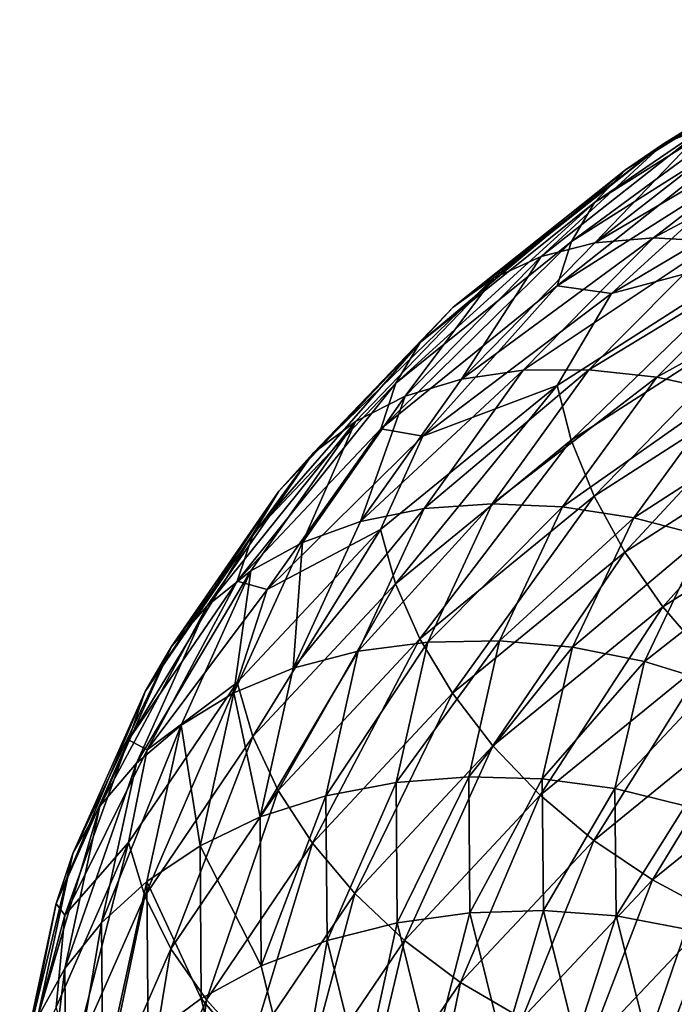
# Model space of a CAD drawing. Header units: metres. Extents: x -44 to 117, y -432 to 89.
# Tile 443 of 656: x -18.95 to -15.28, y -312.83 to -307.31. Entities that reach past the tile are written whole.
import ezdxf

# ---------------------------------------------------------------- set-up
doc = ezdxf.new("R2010")
doc.units = ezdxf.units.M
doc.layers.add('solid_125568', color=7, linetype='CONTINUOUS')

msp = doc.modelspace()

# ---------------------------------------------------------------- linework, layer by layer
at = {"layer": 'solid_125568'}
for points in [[(-14.220366, -307.312378, 901.607849), (-14.418731, -307.443512, 901.31781), (-15.555352, -308.15271, 902.745728)], [(-15.341393, -308.006714, 903.019348), (-14.220366, -307.312378, 901.607849), (-15.555352, -308.15271, 902.745728)], [(-15.090791, -307.903107, 903.291138), (-14.220366, -307.312378, 901.607849), (-15.341393, -308.006714, 903.019348)], [(-14.418731, -307.443512, 901.31781), (-14.579336, -307.614929, 901.035583), (-15.728614, -308.336792, 902.476501)], [(-15.555352, -308.15271, 902.745728), (-14.418731, -307.443512, 901.31781), (-15.728614, -308.336792, 902.476501)], [(-14.579336, -307.614929, 901.035583), (-14.698483, -307.822754, 900.767761), (-15.857175, -308.554779, 902.217957)], [(-15.728614, -308.336792, 902.476501), (-14.579336, -307.614929, 901.035583), (-15.857175, -308.554779, 902.217957)], [(-14.698483, -307.822754, 900.767761), (-14.772484, -308.063019, 900.520813), (-15.937038, -308.80246, 901.976257)], [(-15.857175, -308.554779, 902.217957), (-14.698483, -307.822754, 900.767761), (-15.937038, -308.80246, 901.976257)], [(-14.49718, -307.839264, 903.805847), (-14.807746, -307.846222, 903.555176), (-15.726765, -308.562439, 905.013184)], [(-15.39697, -308.534729, 905.237061), (-14.49718, -307.839264, 903.805847), (-15.726765, -308.562439, 905.013184)], [(-15.726765, -308.562439, 905.013184), (-14.807746, -307.846222, 903.555176), (-15.090791, -307.903107, 903.291138)], [(-14.166568, -307.880615, 904.038452), (-14.49718, -307.839264, 903.805847), (-15.39697, -308.534729, 905.237061)], [(-15.045838, -308.554474, 905.440979), (-14.166568, -307.880615, 904.038452), (-15.39697, -308.534729, 905.237061)], [(-16.027292, -308.638794, 904.773254), (-15.090791, -307.903107, 903.291138), (-15.341393, -308.006714, 903.019348)], [(-15.726765, -308.562439, 905.013184), (-15.090791, -307.903107, 903.291138), (-16.027292, -308.638794, 904.773254)], [(-15.341393, -308.006714, 903.019348), (-15.555352, -308.15271, 902.745728), (-16.520567, -308.922058, 904.266541)], [(-16.293369, -308.760254, 904.522461), (-15.341393, -308.006714, 903.019348), (-16.520567, -308.922058, 904.266541)], [(-16.027292, -308.638794, 904.773254), (-15.341393, -308.006714, 903.019348), (-16.293369, -308.760254, 904.522461)], [(-15.937038, -308.80246, 901.976257), (-14.772484, -308.063019, 900.520813), (-15.633588, -308.845032, 901.312744)], [(-14.772484, -308.063019, 900.520813), (-14.403125, -308.115326, 899.873474), (-15.633588, -308.845032, 901.312744)], [(-15.555352, -308.15271, 902.745728), (-15.728614, -308.336792, 902.476501), (-16.704578, -309.119659, 904.01123)], [(-16.520567, -308.922058, 904.266541), (-15.555352, -308.15271, 902.745728), (-16.704578, -309.119659, 904.01123)], [(-14.773482, -308.615631, 900.119141), (-15.633588, -308.845032, 901.312744), (-14.403125, -308.115326, 899.873474)], [(-15.728614, -308.336792, 902.476501), (-15.857175, -308.554779, 902.217957), (-16.841135, -309.34848, 903.762512)], [(-16.704578, -309.119659, 904.01123), (-15.728614, -308.336792, 902.476501), (-16.841135, -309.34848, 903.762512)], [(-15.39697, -308.534729, 905.237061), (-15.726765, -308.562439, 905.013184), (-16.473694, -309.324646, 906.544922)], [(-16.128277, -309.275146, 906.74054), (-15.39697, -308.534729, 905.237061), (-16.473694, -309.324646, 906.544922)], [(-15.045838, -308.554474, 905.440979), (-15.39697, -308.534729, 905.237061), (-16.128277, -309.275146, 906.74054)], [(-15.857175, -308.554779, 902.217957), (-15.937038, -308.80246, 901.976257), (-16.925982, -309.604004, 903.526428)], [(-16.841135, -309.34848, 903.762512), (-15.857175, -308.554779, 902.217957), (-16.925982, -309.604004, 903.526428)], [(-16.473694, -309.324646, 906.544922), (-15.726765, -308.562439, 905.013184), (-16.027292, -308.638794, 904.773254)], [(-15.760468, -309.272217, 906.914063), (-15.045838, -308.554474, 905.440979), (-16.128277, -309.275146, 906.74054)], [(-14.681868, -308.619232, 905.620911), (-15.045838, -308.554474, 905.440979), (-15.760468, -309.272217, 906.914063)], [(-16.788418, -309.421448, 906.330444), (-16.027292, -308.638794, 904.773254), (-16.293369, -308.760254, 904.522461)], [(-16.473694, -309.324646, 906.544922), (-16.027292, -308.638794, 904.773254), (-16.788418, -309.421448, 906.330444)], [(-15.938082, -309.360077, 901.572205), (-15.633588, -308.845032, 901.312744), (-14.773482, -308.615631, 900.119141)], [(-15.938082, -309.360077, 901.572205), (-14.773482, -308.615631, 900.119141), (-15.858981, -309.666809, 901.411804)], [(-14.773482, -308.615631, 900.119141), (-14.70017, -308.924561, 899.966553), (-15.858981, -309.666809, 901.411804)], [(-15.379199, -309.313934, 907.062317), (-14.681868, -308.619232, 905.620911), (-15.760468, -309.272217, 906.914063)], [(-14.313575, -308.726532, 905.773071), (-14.681868, -308.619232, 905.620911), (-15.379199, -309.313934, 907.062317)], [(-16.293369, -308.760254, 904.522461), (-16.520567, -308.922058, 904.266541), (-17.305012, -309.740021, 905.864502)], [(-17.06706, -309.561584, 906.101868), (-16.293369, -308.760254, 904.522461), (-17.305012, -309.740021, 905.864502)], [(-16.788418, -309.421448, 906.330444), (-16.293369, -308.760254, 904.522461), (-17.06706, -309.561584, 906.101868)], [(-14.993419, -309.398315, 907.18219), (-14.313575, -308.726532, 905.773071), (-15.379199, -309.313934, 907.062317)], [(-16.925982, -309.604004, 903.526428), (-15.937038, -308.80246, 901.976257), (-16.690741, -309.644653, 902.858582)], [(-15.937038, -308.80246, 901.976257), (-15.633588, -308.845032, 901.312744), (-16.690741, -309.644653, 902.858582)], [(-15.938082, -309.360077, 901.572205), (-16.690741, -309.644653, 902.858582), (-15.633588, -308.845032, 901.312744)], [(-16.520567, -308.922058, 904.266541), (-16.704578, -309.119659, 904.01123), (-17.497757, -309.951782, 905.623901)], [(-17.305012, -309.740021, 905.864502), (-16.520567, -308.922058, 904.266541), (-17.497757, -309.951782, 905.623901)], [(-15.858981, -309.666809, 901.411804), (-14.70017, -308.924561, 899.966553), (-15.730999, -309.980408, 901.284729)], [(-14.70017, -308.924561, 899.966553), (-14.581517, -309.243408, 899.851074), (-15.730999, -309.980408, 901.284729)], [(-16.704578, -309.119659, 904.01123), (-16.841135, -309.34848, 903.762512), (-17.640818, -310.192017, 905.385681)], [(-17.497757, -309.951782, 905.623901), (-16.704578, -309.119659, 904.01123), (-17.640818, -310.192017, 905.385681)], [(-15.730999, -309.980408, 901.284729), (-14.581517, -309.243408, 899.851074), (-15.558276, -310.293671, 901.193115)], [(-14.581517, -309.243408, 899.851074), (-14.421379, -309.564819, 899.774719), (-15.558276, -310.293671, 901.193115)], [(-16.128277, -309.275146, 906.74054), (-16.473694, -309.324646, 906.544922), (-17.03965, -310.121857, 908.135437)], [(-16.682405, -310.049774, 908.301636), (-16.128277, -309.275146, 906.74054), (-17.03965, -310.121857, 908.135437)], [(-15.760468, -309.272217, 906.914063), (-16.128277, -309.275146, 906.74054), (-16.682405, -310.049774, 908.301636)], [(-16.301958, -310.023376, 908.443481), (-15.760468, -309.272217, 906.914063), (-16.682405, -310.049774, 908.301636)], [(-15.379199, -309.313934, 907.062317), (-15.760468, -309.272217, 906.914063), (-16.301958, -310.023376, 908.443481)], [(-15.907579, -310.041199, 908.558655), (-15.379199, -309.313934, 907.062317), (-16.301958, -310.023376, 908.443481)], [(-14.993419, -309.398315, 907.18219), (-15.379199, -309.313934, 907.062317), (-15.907579, -310.041199, 908.558655)], [(-16.841135, -309.34848, 903.762512), (-16.925982, -309.604004, 903.526428), (-17.729717, -310.455811, 905.155457)], [(-17.640818, -310.192017, 905.385681), (-16.841135, -309.34848, 903.762512), (-17.729717, -310.455811, 905.155457)], [(-17.03965, -310.121857, 908.135437), (-16.473694, -309.324646, 906.544922), (-16.788418, -309.421448, 906.330444)], [(-16.927059, -310.166992, 903.119812), (-16.690741, -309.644653, 902.858582), (-15.938082, -309.360077, 901.572205)], [(-16.927059, -310.166992, 903.119812), (-15.938082, -309.360077, 901.572205), (-16.843042, -310.471405, 902.95105)], [(-15.938082, -309.360077, 901.572205), (-15.858981, -309.666809, 901.411804), (-16.843042, -310.471405, 902.95105)], [(-17.365114, -310.239868, 907.94751), (-16.788418, -309.421448, 906.330444), (-17.06706, -309.561584, 906.101868)], [(-17.03965, -310.121857, 908.135437), (-16.788418, -309.421448, 906.330444), (-17.365114, -310.239868, 907.94751)], [(-15.50855, -310.101837, 908.644836), (-14.993419, -309.398315, 907.18219), (-15.907579, -310.041199, 908.558655)], [(-14.61218, -309.52356, 907.270813), (-14.993419, -309.398315, 907.18219), (-15.50855, -310.101837, 908.644836)], [(-15.114228, -310.203979, 908.700012), (-14.61218, -309.52356, 907.270813), (-15.50855, -310.101837, 908.644836)], [(-17.06706, -309.561584, 906.101868), (-17.305012, -309.740021, 905.864502), (-17.899351, -310.595032, 907.524109)], [(-17.653261, -310.399384, 907.742065), (-17.06706, -309.561584, 906.101868), (-17.899351, -310.595032, 907.524109)], [(-17.365114, -310.239868, 907.94751), (-17.06706, -309.561584, 906.101868), (-17.653261, -310.399384, 907.742065)], [(-15.558276, -310.293671, 901.193115), (-14.421379, -309.564819, 899.774719), (-15.34496, -310.599518, 901.139343)], [(-14.421379, -309.564819, 899.774719), (-14.223623, -309.881531, 899.739258), (-15.34496, -310.599518, 901.139343)], [(-17.729717, -310.455811, 905.155457), (-16.925982, -309.604004, 903.526428), (-17.56328, -310.503204, 904.497009)], [(-16.925982, -309.604004, 903.526428), (-16.690741, -309.644653, 902.858582), (-17.56328, -310.503204, 904.497009)], [(-16.927059, -310.166992, 903.119812), (-17.56328, -310.503204, 904.497009), (-16.690741, -309.644653, 902.858582)], [(-16.843042, -310.471405, 902.95105), (-15.858981, -309.666809, 901.411804), (-16.707142, -310.779358, 902.811462)], [(-15.858981, -309.666809, 901.411804), (-15.730999, -309.980408, 901.284729), (-16.707142, -310.779358, 902.811462)], [(-17.305012, -309.740021, 905.864502), (-17.497757, -309.951782, 905.623901), (-18.098715, -310.821503, 907.298828)], [(-17.899351, -310.595032, 907.524109), (-17.305012, -309.740021, 905.864502), (-18.098715, -310.821503, 907.298828)], [(-15.34496, -310.599518, 901.139343), (-14.223623, -309.881531, 899.739258), (-15.095168, -310.890778, 901.125488)], [(-17.497757, -309.951782, 905.623901), (-17.640818, -310.192017, 905.385681), (-18.246708, -311.073547, 907.071533)], [(-18.098715, -310.821503, 907.298828), (-17.497757, -309.951782, 905.623901), (-18.246708, -311.073547, 907.071533)], [(-16.301958, -310.023376, 908.443481), (-16.682405, -310.049774, 908.301636), (-17.051702, -310.847839, 909.905457)], [(-16.66283, -310.797363, 910.014709), (-16.301958, -310.023376, 908.443481), (-17.051702, -310.847839, 909.905457)], [(-16.707142, -310.779358, 902.811462), (-15.730999, -309.980408, 901.284729), (-16.523735, -311.083984, 902.703552)], [(-15.907579, -310.041199, 908.558655), (-16.301958, -310.023376, 908.443481), (-16.66283, -310.797363, 910.014709)], [(-15.730999, -309.980408, 901.284729), (-15.558276, -310.293671, 901.193115), (-16.523735, -311.083984, 902.703552)], [(-16.682405, -310.049774, 908.301636), (-17.03965, -310.121857, 908.135437), (-17.416817, -310.943054, 909.769653)], [(-17.051702, -310.847839, 909.905457), (-16.682405, -310.049774, 908.301636), (-17.416817, -310.943054, 909.769653)], [(-16.25971, -310.79071, 910.095764), (-15.907579, -310.041199, 908.558655), (-16.66283, -310.797363, 910.014709)], [(-15.50855, -310.101837, 908.644836), (-15.907579, -310.041199, 908.558655), (-16.25971, -310.79071, 910.095764)], [(-17.416817, -310.943054, 909.769653), (-17.03965, -310.121857, 908.135437), (-17.365114, -310.239868, 907.94751)], [(-15.851852, -310.827026, 910.147217), (-15.50855, -310.101837, 908.644836), (-16.25971, -310.79071, 910.095764)], [(-15.114228, -310.203979, 908.700012), (-15.50855, -310.101837, 908.644836), (-15.851852, -310.827026, 910.147217)], [(-17.640818, -310.192017, 905.385681), (-17.729717, -310.455811, 905.155457), (-18.338684, -311.345917, 906.847412)], [(-18.246708, -311.073547, 907.071533), (-17.640818, -310.192017, 905.385681), (-18.338684, -311.345917, 906.847412)], [(-17.730816, -311.024384, 904.746094), (-17.56328, -310.503204, 904.497009), (-16.927059, -310.166992, 903.119812)], [(-17.730816, -311.024384, 904.746094), (-16.927059, -310.166992, 903.119812), (-17.642803, -311.326355, 904.568542)], [(-16.927059, -310.166992, 903.119812), (-16.843042, -310.471405, 902.95105), (-17.642803, -311.326355, 904.568542)], [(-17.749416, -311.082733, 909.609009), (-17.365114, -310.239868, 907.94751), (-17.653261, -310.399384, 907.742065)], [(-17.416817, -310.943054, 909.769653), (-17.365114, -310.239868, 907.94751), (-17.749416, -311.082733, 909.609009)], [(-15.448817, -310.905518, 910.167908), (-15.114228, -310.203979, 908.700012), (-15.851852, -310.827026, 910.147217)], [(-14.734022, -310.346436, 908.72229), (-15.114228, -310.203979, 908.700012), (-15.448817, -310.905518, 910.167908)], [(-16.523735, -311.083984, 902.703552), (-15.558276, -310.293671, 901.193115), (-16.297211, -311.378265, 902.630066)], [(-15.558276, -310.293671, 901.193115), (-15.34496, -310.599518, 901.139343), (-16.297211, -311.378265, 902.630066)], [(-15.060196, -311.025513, 910.156799), (-14.734022, -310.346436, 908.72229), (-15.448817, -310.905518, 910.167908)], [(-17.653261, -310.399384, 907.742065), (-17.899351, -310.595032, 907.524109), (-18.29538, -311.475433, 909.229492)], [(-18.043875, -311.262146, 909.427429), (-17.653261, -310.399384, 907.742065), (-18.29538, -311.475433, 909.229492)], [(-17.749416, -311.082733, 909.609009), (-17.653261, -310.399384, 907.742065), (-18.043875, -311.262146, 909.427429)], [(-18.338684, -311.345917, 906.847412), (-17.729717, -310.455811, 905.155457), (-18.234068, -311.401184, 906.197998)], [(-17.729717, -310.455811, 905.155457), (-17.56328, -310.503204, 904.497009), (-18.234068, -311.401184, 906.197998)], [(-17.642803, -311.326355, 904.568542), (-16.843042, -310.471405, 902.95105), (-17.500469, -311.628448, 904.41571)], [(-16.843042, -310.471405, 902.95105), (-16.707142, -310.779358, 902.811462), (-17.500469, -311.628448, 904.41571)], [(-17.730816, -311.024384, 904.746094), (-18.234068, -311.401184, 906.197998), (-17.56328, -310.503204, 904.497009)], [(-17.899351, -310.595032, 907.524109), (-18.098715, -310.821503, 907.298828), (-18.499155, -311.71698, 909.02002)], [(-18.29538, -311.475433, 909.229492), (-17.899351, -310.595032, 907.524109), (-18.499155, -311.71698, 909.02002)], [(-16.297211, -311.378265, 902.630066), (-15.34496, -310.599518, 901.139343), (-16.031925, -311.655273, 902.593506)], [(-15.34496, -310.599518, 901.139343), (-15.095168, -310.890778, 901.125488), (-16.031925, -311.655273, 902.593506)], [(-17.500469, -311.628448, 904.41571), (-16.707142, -310.779358, 902.811462), (-17.308386, -311.92395, 904.290588)], [(-16.707142, -310.779358, 902.811462), (-16.523735, -311.083984, 902.703552), (-17.308386, -311.92395, 904.290588)], [(-16.66283, -310.797363, 910.014709), (-17.051702, -310.847839, 909.905457), (-17.233541, -311.657959, 911.536011)], [(-16.840521, -311.583099, 911.612), (-16.66283, -310.797363, 910.014709), (-17.233541, -311.657959, 911.536011)], [(-16.25971, -310.79071, 910.095764), (-16.66283, -310.797363, 910.014709), (-16.840521, -311.583099, 911.612)], [(-16.43309, -311.551697, 911.658325), (-16.25971, -310.79071, 910.095764), (-16.840521, -311.583099, 911.612)], [(-15.851852, -310.827026, 910.147217), (-16.25971, -310.79071, 910.095764), (-16.43309, -311.551697, 911.658325)], [(-18.098715, -310.821503, 907.298828), (-18.246708, -311.073547, 907.071533), (-18.650438, -311.98114, 908.803894)], [(-18.499155, -311.71698, 909.02002), (-18.098715, -310.821503, 907.298828), (-18.650438, -311.98114, 908.803894)], [(-17.051702, -310.847839, 909.905457), (-17.416817, -310.943054, 909.769653), (-17.602516, -311.776611, 911.431091)], [(-17.233541, -311.657959, 911.536011), (-17.051702, -310.847839, 909.905457), (-17.602516, -311.776611, 911.431091)], [(-16.020887, -311.563385, 911.6745), (-15.851852, -310.827026, 910.147217), (-16.43309, -311.551697, 911.658325)], [(-15.448817, -310.905518, 910.167908), (-15.851852, -310.827026, 910.147217), (-16.020887, -311.563385, 911.6745)], [(-16.031925, -311.655273, 902.593506), (-15.095168, -310.890778, 901.125488), (-15.732127, -311.907928, 902.596375)], [(-15.61357, -311.61792, 911.660095), (-15.448817, -310.905518, 910.167908), (-16.020887, -311.563385, 911.6745)], [(-15.095168, -310.890778, 901.125488), (-14.81288, -311.160187, 901.153625), (-15.732127, -311.907928, 902.596375)], [(-15.060196, -311.025513, 910.156799), (-15.448817, -310.905518, 910.167908), (-15.61357, -311.61792, 911.660095)], [(-17.602516, -311.776611, 911.431091), (-17.416817, -310.943054, 909.769653), (-17.749416, -311.082733, 909.609009)], [(-18.339792, -311.920319, 906.435181), (-18.234068, -311.401184, 906.197998), (-17.730816, -311.024384, 904.746094)], [(-18.339792, -311.920319, 906.435181), (-17.730816, -311.024384, 904.746094), (-18.248751, -312.219757, 906.248474)], [(-17.730816, -311.024384, 904.746094), (-17.642803, -311.326355, 904.568542), (-18.248751, -312.219757, 906.248474)], [(-15.220805, -311.715179, 911.614929), (-15.060196, -311.025513, 910.156799), (-15.61357, -311.61792, 911.660095)], [(-18.246708, -311.073547, 907.071533), (-18.338684, -311.345917, 906.847412), (-18.744473, -312.262268, 908.586121)], [(-18.650438, -311.98114, 908.803894), (-18.246708, -311.073547, 907.071533), (-18.744473, -312.262268, 908.586121)], [(-17.938595, -311.938263, 911.298279), (-17.749416, -311.082733, 909.609009), (-18.043875, -311.262146, 909.427429)], [(-17.602516, -311.776611, 911.431091), (-17.749416, -311.082733, 909.609009), (-17.938595, -311.938263, 911.298279)], [(-17.308386, -311.92395, 904.290588), (-16.523735, -311.083984, 902.703552), (-17.071131, -312.206085, 904.196228)], [(-16.523735, -311.083984, 902.703552), (-16.297211, -311.378265, 902.630066), (-17.071131, -312.206085, 904.196228)], [(-15.732127, -311.907928, 902.596375), (-14.81288, -311.160187, 901.153625), (-15.402704, -312.129822, 902.639954)], [(-14.81288, -311.160187, 901.153625), (-14.502668, -311.401093, 901.22467), (-15.402704, -312.129822, 902.639954)], [(-18.043875, -311.262146, 909.427429), (-18.29538, -311.475433, 909.229492), (-18.490286, -312.368958, 910.963379)], [(-18.236132, -312.137787, 911.14093), (-18.043875, -311.262146, 909.427429), (-18.490286, -312.368958, 910.963379)], [(-17.938595, -311.938263, 911.298279), (-18.043875, -311.262146, 909.427429), (-18.236132, -312.137787, 911.14093)], [(-18.744473, -312.262268, 908.586121), (-18.338684, -311.345917, 906.847412), (-18.696579, -312.326874, 907.946533)], [(-18.338684, -311.345917, 906.847412), (-18.234068, -311.401184, 906.197998), (-18.696579, -312.326874, 907.946533)], [(-18.248751, -312.219757, 906.248474), (-17.642803, -311.326355, 904.568542), (-18.101547, -312.515747, 906.081787)], [(-17.642803, -311.326355, 904.568542), (-17.500469, -311.628448, 904.41571), (-18.101547, -312.515747, 906.081787)], [(-18.339792, -311.920319, 906.435181), (-18.696579, -312.326874, 907.946533), (-18.234068, -311.401184, 906.197998)], [(-17.071131, -312.206085, 904.196228), (-16.297211, -311.378265, 902.630066), (-16.793255, -312.46814, 904.135742)], [(-16.297211, -311.378265, 902.630066), (-16.031925, -311.655273, 902.593506), (-16.793255, -312.46814, 904.135742)], [(-15.402704, -312.129822, 902.639954), (-14.502668, -311.401093, 901.22467), (-15.051522, -312.317444, 902.721863)], [(-18.29538, -311.475433, 909.229492), (-18.499155, -311.71698, 909.02002), (-18.696232, -312.625763, 910.77002)], [(-18.490286, -312.368958, 910.963379), (-18.29538, -311.475433, 909.229492), (-18.696232, -312.625763, 910.77002)], [(-16.43309, -311.551697, 911.658325), (-16.840521, -311.583099, 911.612), (-16.833941, -312.369385, 913.219299)], [(-16.426655, -312.313202, 913.230713), (-16.43309, -311.551697, 911.658325), (-16.833941, -312.369385, 913.219299)], [(-16.020887, -311.563385, 911.6745), (-16.43309, -311.551697, 911.658325), (-16.426655, -312.313202, 913.230713)], [(-16.01462, -312.300201, 913.211304), (-16.020887, -311.563385, 911.6745), (-16.426655, -312.313202, 913.230713)], [(-15.61357, -311.61792, 911.660095), (-16.020887, -311.563385, 911.6745), (-16.01462, -312.300201, 913.211304)], [(-18.101547, -312.515747, 906.081787), (-17.500469, -311.628448, 904.41571), (-17.902897, -312.801819, 905.93866)], [(-17.500469, -311.628448, 904.41571), (-17.308386, -311.92395, 904.290588), (-17.902897, -312.801819, 905.93866)], [(-16.840521, -311.583099, 911.612), (-17.233541, -311.657959, 911.536011), (-17.226812, -312.468658, 913.176819)], [(-16.833941, -312.369385, 913.219299), (-16.840521, -311.583099, 911.612), (-17.226812, -312.468658, 913.176819)], [(-15.607478, -312.33078, 913.16156), (-15.61357, -311.61792, 911.660095), (-16.01462, -312.300201, 913.211304)], [(-15.220805, -311.715179, 911.614929), (-15.61357, -311.61792, 911.660095), (-15.607478, -312.33078, 913.16156)], [(-17.233541, -311.657959, 911.536011), (-17.602516, -311.776611, 911.431091), (-17.59561, -312.610779, 913.103027)], [(-17.226812, -312.468658, 913.176819), (-17.233541, -311.657959, 911.536011), (-17.59561, -312.610779, 913.103027)], [(-16.793255, -312.46814, 904.135742), (-16.031925, -311.655273, 902.593506), (-16.479227, -312.703217, 904.111816)], [(-16.031925, -311.655273, 902.593506), (-15.732127, -311.907928, 902.596375), (-16.479227, -312.703217, 904.111816)], [(-18.499155, -311.71698, 909.02002), (-18.650438, -311.98114, 908.803894), (-18.849144, -312.902191, 910.565369)], [(-18.696232, -312.625763, 910.77002), (-18.499155, -311.71698, 909.02002), (-18.849144, -312.902191, 910.565369)], [(-15.214869, -312.405273, 913.082153), (-15.220805, -311.715179, 911.614929), (-15.607478, -312.33078, 913.16156)], [(-17.59561, -312.610779, 913.103027), (-17.602516, -311.776611, 911.431091), (-17.938595, -311.938263, 911.298279)], [(-16.479227, -312.703217, 904.111816), (-15.732127, -311.907928, 902.596375), (-16.134195, -312.905121, 904.126404)], [(-15.732127, -311.907928, 902.596375), (-15.402704, -312.129822, 902.639954), (-16.134195, -312.905121, 904.126404)], [(-18.745579, -312.842682, 908.170898), (-18.696579, -312.326874, 907.946533), (-18.339792, -311.920319, 906.435181)], [(-18.745579, -312.842682, 908.170898), (-18.339792, -311.920319, 906.435181), (-18.652515, -313.139496, 907.974731)], [(-18.339792, -311.920319, 906.435181), (-18.248751, -312.219757, 906.248474), (-18.652515, -313.139496, 907.974731)], [(-17.931492, -312.794434, 912.99823), (-17.938595, -311.938263, 911.298279), (-18.236132, -312.137787, 911.14093)], [(-17.59561, -312.610779, 913.103027), (-17.938595, -311.938263, 911.298279), (-17.931492, -312.794434, 912.99823)], [(-17.902897, -312.801819, 905.93866), (-17.308386, -311.92395, 904.290588), (-17.657516, -313.071381, 905.822632)], [(-17.308386, -311.92395, 904.290588), (-17.071131, -312.206085, 904.196228), (-17.657516, -313.071381, 905.822632)], [(-18.650438, -311.98114, 908.803894), (-18.744473, -312.262268, 908.586121), (-18.944201, -313.192261, 910.354004)], [(-18.849144, -312.902191, 910.565369), (-18.650438, -311.98114, 908.803894), (-18.944201, -313.192261, 910.354004)], [(-16.134195, -312.905121, 904.126404), (-15.402704, -312.129822, 902.639954), (-15.766402, -313.070923, 904.177673)], [(-15.402704, -312.129822, 902.639954), (-15.051522, -312.317444, 902.721863), (-15.766402, -313.070923, 904.177673)], [(-18.236132, -312.137787, 911.14093), (-18.490286, -312.368958, 910.963379), (-18.482874, -313.263184, 912.708313)], [(-18.228849, -313.014069, 912.865356), (-18.236132, -312.137787, 911.14093), (-18.482874, -313.263184, 912.708313)], [(-17.931492, -312.794434, 912.99823), (-18.236132, -312.137787, 911.14093), (-18.228849, -313.014069, 912.865356)], [(-18.652515, -313.139496, 907.974731), (-18.248751, -312.219757, 906.248474), (-18.502075, -313.429291, 907.793823)], [(-18.248751, -312.219757, 906.248474), (-18.101547, -312.515747, 906.081787), (-18.502075, -313.429291, 907.793823)], [(-17.657516, -313.071381, 905.822632), (-17.071131, -312.206085, 904.196228), (-17.370102, -313.317932, 905.737122)], [(-17.071131, -312.206085, 904.196228), (-16.793255, -312.46814, 904.135742), (-17.370102, -313.317932, 905.737122)], [(-18.744473, -312.262268, 908.586121), (-18.696579, -312.326874, 907.946533), (-18.949148, -313.273651, 909.736694)], [(-18.944201, -313.192261, 910.354004), (-18.744473, -312.262268, 908.586121), (-18.949148, -313.273651, 909.736694)], [(-18.745579, -312.842682, 908.170898), (-18.949148, -313.273651, 909.736694), (-18.696579, -312.326874, 907.946533)], [(-16.426655, -312.313202, 913.230713), (-16.833941, -312.369385, 913.219299), (-16.64201, -313.144989, 914.820679)], [(-16.239357, -313.064209, 914.797241), (-16.426655, -312.313202, 913.230713), (-16.64201, -313.144989, 914.820679)], [(-16.01462, -312.300201, 913.211304), (-16.426655, -312.313202, 913.230713), (-16.239357, -313.064209, 914.797241)], [(-15.832023, -313.026825, 914.742371), (-16.01462, -312.300201, 913.211304), (-16.239357, -313.064209, 914.797241)], [(-15.607478, -312.33078, 913.16156), (-16.01462, -312.300201, 913.211304), (-15.832023, -313.026825, 914.742371)], [(-15.42954, -313.03363, 914.65741), (-15.607478, -312.33078, 913.16156), (-15.832023, -313.026825, 914.742371)], [(-15.766402, -313.070923, 904.177673), (-15.051522, -312.317444, 902.721863), (-15.385018, -313.198608, 904.263367)], [(-15.214869, -312.405273, 913.082153), (-15.607478, -312.33078, 913.16156), (-15.42954, -313.03363, 914.65741)], [(-15.051522, -312.317444, 902.721863), (-14.687379, -312.468201, 902.83905), (-15.385018, -313.198608, 904.263367)], [(-18.490286, -312.368958, 910.963379), (-18.696232, -312.625763, 910.77002), (-18.688738, -313.535278, 912.531128)], [(-18.482874, -313.263184, 912.708313), (-18.490286, -312.368958, 910.963379), (-18.688738, -313.535278, 912.531128)], [(-16.833941, -312.369385, 913.219299), (-17.226812, -312.468658, 913.176819), (-17.030409, -313.268402, 914.811523)], [(-16.64201, -313.144989, 914.820679), (-16.833941, -312.369385, 913.219299), (-17.030409, -313.268402, 914.811523)], [(-15.04141, -313.085602, 914.543945), (-15.214869, -312.405273, 913.082153), (-15.42954, -313.03363, 914.65741)], [(-18.502075, -313.429291, 907.793823), (-18.101547, -312.515747, 906.081787), (-18.299059, -313.705688, 907.632202)], [(-18.101547, -312.515747, 906.081787), (-17.902897, -312.801819, 905.93866), (-18.299059, -313.705688, 907.632202)], [(-17.226812, -312.468658, 913.176819), (-17.59561, -312.610779, 913.103027), (-17.394968, -313.433746, 914.768738)], [(-17.030409, -313.268402, 914.811523), (-17.226812, -312.468658, 913.176819), (-17.394968, -313.433746, 914.768738)], [(-17.370102, -313.317932, 905.737122), (-16.793255, -312.46814, 904.135742), (-17.045292, -313.53479, 905.685364)], [(-16.793255, -312.46814, 904.135742), (-16.479227, -312.703217, 904.111816), (-17.045292, -313.53479, 905.685364)], [(-15.385018, -313.198608, 904.263367), (-14.687379, -312.468201, 902.83905), (-14.999204, -313.286133, 904.381042)], [(-18.696232, -312.625763, 910.77002), (-18.849144, -312.902191, 910.565369), (-18.841608, -313.824036, 912.338013)], [(-18.688738, -313.535278, 912.531128), (-18.696232, -312.625763, 910.77002), (-18.841608, -313.824036, 912.338013)], [(-17.394968, -313.433746, 914.768738), (-17.59561, -312.610779, 913.103027), (-17.931492, -312.794434, 912.99823)], [(-17.045292, -313.53479, 905.685364), (-16.479227, -312.703217, 904.111816), (-16.688442, -313.716003, 905.669678)], [(-16.479227, -312.703217, 904.111816), (-16.134195, -312.905121, 904.126404), (-16.688442, -313.716003, 905.669678)], [(-18.299059, -313.705688, 907.632202), (-17.902897, -312.801819, 905.93866), (-18.048269, -313.962402, 907.493774)], [(-17.726955, -313.639191, 914.691833), (-17.931492, -312.794434, 912.99823), (-18.228849, -313.014069, 912.865356)], [(-17.902897, -312.801819, 905.93866), (-17.657516, -313.071381, 905.822632), (-18.048269, -313.962402, 907.493774)], [(-17.394968, -313.433746, 914.768738), (-17.931492, -312.794434, 912.99823), (-17.726955, -313.639191, 914.691833)]]:
    msp.add_3dface(points, dxfattribs=at)

doc.saveas('drawing.dxf')
